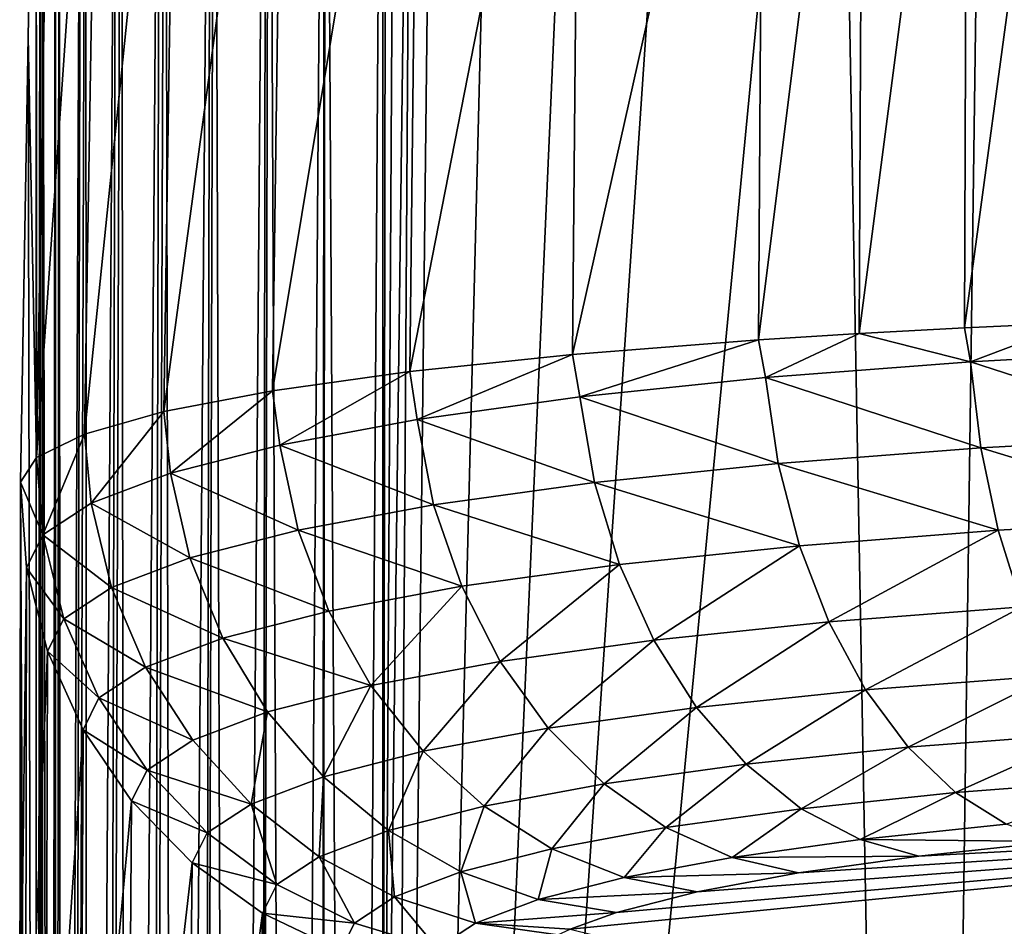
# Model space of a CAD drawing. Header units: millimetres. Extents: x -24 to 24, y 0 to 188.
# Tile 434 of 460: x -11.57 to -8.41, y 182.1 to 185.01. Entities that reach past the tile are written whole.
import ezdxf

# ---------------------------------------------------------------- set-up
doc = ezdxf.new("R2010")
doc.units = ezdxf.units.MM
doc.header["$LTSCALE"] = 58.620611
for name, color, linetype in [('100', 7, 'CONTINUOUS'), ('117', 7, 'CONTINUOUS'), ('118', 7, 'CONTINUOUS'), ('78', 7, 'CONTINUOUS'), ('81', 7, 'CONTINUOUS'), ('89', 7, 'CONTINUOUS'), ('90', 7, 'CONTINUOUS')]:
    doc.layers.add(name, color=color, linetype=linetype)

msp = doc.modelspace()

# ---------------------------------------------------------------- linework, layer by layer
at = {"layer": '100', "color": 7, "linetype": 'CONTINUOUS'}
for points in [[(-10.9459, 187.2575, 111.748), (-10.7804, 187.3165, 111.7403), (-10.8977, 172.437, -0.9867), (-10.9459, 187.2575, 111.748)], [(-10.8977, 172.437, -0.9867), (-10.7804, 187.3165, 111.7403), (-10.8028, 172.4692, -0.991), (-10.8977, 172.437, -0.9867)], [(-10.7804, 187.3165, 111.7403), (-10.7721, 187.3186, 111.74), (-10.8028, 172.4692, -0.991), (-10.7804, 187.3165, 111.7403)], [(-10.8028, 172.4692, -0.991), (-10.7721, 187.3186, 111.74), (-10.7052, 172.4917, -0.9939), (-10.8028, 172.4692, -0.991)], [(-10.7721, 187.3186, 111.74), (-10.5934, 187.3465, 111.7363), (-10.7052, 172.4917, -0.9939), (-10.7721, 187.3186, 111.74)], [(-10.7052, 172.4917, -0.9939), (-10.5934, 187.3465, 111.7363), (-10.6058, 172.5044, -0.9956), (-10.7052, 172.4917, -0.9939)], [(-10.5934, 187.3465, 111.7363), (-10.5899, 187.3467, 111.7363), (-10.6058, 172.5044, -0.9956), (-10.5934, 187.3465, 111.7363)], [(-10.6058, 172.5044, -0.9956), (-10.5899, 187.3467, 111.7363), (-10.5056, 172.507, -0.9959), (-10.6058, 172.5044, -0.9956)], [(-10.5899, 187.3467, 111.7363), (-10.4056, 187.3407, 111.7371), (-10.5056, 172.507, -0.9959), (-10.5899, 187.3467, 111.7363)], [(-10.4056, 187.3407, 111.7371), (-10.4056, 179.9201, 55.3714), (-10.5056, 172.507, -0.9959), (-10.4056, 187.3407, 111.7371)], [(-10.9583, 187.2518, 111.7488), (-10.9459, 187.2575, 111.748), (-10.9887, 172.3954, -0.9812), (-10.9583, 187.2518, 111.7488)], [(-10.9887, 172.3954, -0.9812), (-10.9459, 187.2575, 111.748), (-10.8977, 172.437, -0.9867), (-10.9887, 172.3954, -0.9812)], [(-11.1053, 187.1655, 111.7601), (-10.9583, 187.2518, 111.7488), (-11.0751, 172.3449, -0.9745), (-11.1053, 187.1655, 111.7601)], [(-11.0751, 172.3449, -0.9745), (-10.9583, 187.2518, 111.7488), (-10.9887, 172.3954, -0.9812), (-11.0751, 172.3449, -0.9745)], [(-11.1204, 187.1546, 111.7616), (-11.1053, 187.1655, 111.7601), (-11.1558, 172.2861, -0.9667), (-11.1204, 187.1546, 111.7616)], [(-11.1558, 172.2861, -0.9667), (-11.1053, 187.1655, 111.7601), (-11.0751, 172.3449, -0.9745), (-11.1558, 172.2861, -0.9667)], [(-11.2447, 187.0458, 111.7759), (-11.1204, 187.1546, 111.7616), (-11.2302, 172.2194, -0.9579), (-11.2447, 187.0458, 111.7759)], [(-11.2302, 172.2194, -0.9579), (-11.1204, 187.1546, 111.7616), (-11.1558, 172.2861, -0.9667), (-11.2302, 172.2194, -0.9579)], [(-11.2609, 187.0287, 111.7781), (-11.2447, 187.0458, 111.7759), (-11.2974, 172.1456, -0.9481), (-11.2609, 187.0287, 111.7781)], [(-11.2974, 172.1456, -0.9481), (-11.2447, 187.0458, 111.7759), (-11.2302, 172.2194, -0.9579), (-11.2974, 172.1456, -0.9481)], [(-11.3593, 186.9026, 111.7947), (-11.2609, 187.0287, 111.7781), (-11.3566, 172.0655, -0.9375), (-11.3593, 186.9026, 111.7947)], [(-11.3566, 172.0655, -0.9375), (-11.2609, 187.0287, 111.7781), (-11.2974, 172.1456, -0.9481), (-11.3566, 172.0655, -0.9375)], [(-11.4451, 186.7407, 111.8161), (-11.3746, 186.8785, 111.7979), (-11.4378, 172.1262, 0.6761), (-11.4451, 186.7407, 111.8161)], [(-11.4378, 172.1262, 0.6761), (-11.3746, 186.8785, 111.7979), (-11.4073, 171.9797, -0.9262), (-11.4378, 172.1262, 0.6761)], [(-11.3746, 186.8785, 111.7979), (-11.3593, 186.9026, 111.7947), (-11.4073, 171.9797, -0.9262), (-11.3746, 186.8785, 111.7979)], [(-11.4073, 171.9797, -0.9262), (-11.3593, 186.9026, 111.7947), (-11.3566, 172.0655, -0.9375), (-11.4073, 171.9797, -0.9262)], [(-11.4574, 186.7096, 111.8202), (-11.4451, 186.7407, 111.8161), (-11.4569, 172.205, 1.636), (-11.4574, 186.7096, 111.8202)], [(-11.4569, 172.205, 1.636), (-11.4451, 186.7407, 111.8161), (-11.4378, 172.1262, 0.6761), (-11.4569, 172.205, 1.636)], [(-11.4991, 186.5659, 111.8391), (-11.4574, 186.7096, 111.8202), (-11.4731, 172.2707, 2.4938), (-11.4991, 186.5659, 111.8391)], [(-11.4731, 172.2707, 2.4938), (-11.4574, 186.7096, 111.8202), (-11.4569, 172.205, 1.636), (-11.4731, 172.2707, 2.4938)], [(-11.5063, 186.5281, 111.844), (-11.4991, 186.5659, 111.8391), (-11.5041, 172.4134, 4.5348), (-11.5063, 186.5281, 111.844)], [(-11.5041, 172.4134, 4.5348), (-11.4991, 186.5659, 111.8391), (-11.5004, 172.3936, 4.2363), (-11.5041, 172.4134, 4.5348)], [(-11.5004, 172.3936, 4.2363), (-11.4991, 186.5659, 111.8391), (-11.4731, 172.2707, 2.4938), (-11.5004, 172.3936, 4.2363)], [(-11.5195, 172.556, 6.8274), (-11.5195, 186.3842, 111.863), (-11.5063, 186.5281, 111.844), (-11.5195, 172.556, 6.8274)], [(-11.5195, 172.556, 6.8274), (-11.5063, 186.5281, 111.844), (-11.5146, 172.4846, 5.6496), (-11.5195, 172.556, 6.8274)], [(-11.5146, 172.4846, 5.6496), (-11.5063, 186.5281, 111.844), (-11.5041, 172.4134, 4.5348), (-11.5146, 172.4846, 5.6496)]]:
    msp.add_3dface(points, dxfattribs=at)
at = {"layer": '117', "color": 7, "linetype": 'CONTINUOUS'}
for points in [[(-11.5695, 183.525, 111.8629), (-11.5718, 181.6462, 98.6106), (-11.5721, 181.4853, 97.5086), (-11.5695, 183.525, 111.8629)], [(-11.5695, 183.525, 111.8629), (-11.5721, 181.4853, 97.5086), (-11.55, 183.2497, 111.9007), (-11.5695, 183.525, 111.8629)], [(-11.5695, 183.525, 111.8629), (-11.5704, 182.5846, 105.1421), (-11.5718, 181.6462, 98.6106), (-11.5695, 183.525, 111.8629)], [(-11.5721, 181.4853, 97.5086), (-11.5533, 181.2198, 97.5738), (-11.55, 183.2497, 111.9007), (-11.5721, 181.4853, 97.5086)], [(-11.55, 183.2497, 111.9007), (-11.5533, 181.2198, 97.5738), (-11.4824, 182.9817, 111.9374), (-11.55, 183.2497, 111.9007)], [(-11.5533, 181.2198, 97.5738), (-11.488, 180.9579, 97.6119), (-11.4824, 182.9817, 111.9374), (-11.5533, 181.2198, 97.5738)], [(-11.4824, 182.9817, 111.9374), (-11.488, 180.9579, 97.6119), (-11.3687, 182.7294, 111.972), (-11.4824, 182.9817, 111.9374)], [(-11.488, 180.9579, 97.6119), (-11.3783, 180.7111, 97.6478), (-11.3687, 182.7294, 111.972), (-11.488, 180.9579, 97.6119)], [(-11.3687, 182.7294, 111.972), (-11.3783, 180.7111, 97.6478), (-11.2125, 182.5006, 112.0033), (-11.3687, 182.7294, 111.972)], [(-11.3783, 180.7111, 97.6478), (-11.2273, 180.4866, 97.6804), (-11.2125, 182.5006, 112.0033), (-11.3783, 180.7111, 97.6478)], [(-11.2125, 182.5006, 112.0033), (-11.2273, 180.4866, 97.6804), (-11.0183, 182.3023, 112.0303), (-11.2125, 182.5006, 112.0033)], [(-11.2273, 180.4866, 97.6804), (-11.0396, 180.2911, 97.7087), (-11.0183, 182.3023, 112.0303), (-11.2273, 180.4866, 97.6804)], [(-11.0183, 182.3023, 112.0303), (-11.0396, 180.2911, 97.7087), (-10.7923, 182.1404, 112.0523), (-11.0183, 182.3023, 112.0303)], [(-11.0396, 180.2911, 97.7087), (-10.8207, 180.1304, 97.7318), (-10.7923, 182.1404, 112.0523), (-11.0396, 180.2911, 97.7087)], [(-10.7923, 182.1404, 112.0523), (-10.8207, 180.1304, 97.7318), (-10.5413, 182.0201, 112.0686), (-10.7923, 182.1404, 112.0523)]]:
    msp.add_3dface(points, dxfattribs=at)
at = {"layer": '118', "color": 7, "linetype": 'CONTINUOUS'}
for points in [[(-8.1864, 184.0361, 117.2632), (-8.5375, 184.02, 117.0769), (-8.5181, 183.9116, 117.0859), (-8.1864, 184.0361, 117.2632)], [(-7.8079, 183.9508, 117.4314), (-8.1864, 184.0361, 117.2632), (-8.5181, 183.9116, 117.0859), (-7.8079, 183.9508, 117.4314)], [(-8.8756, 184.0017, 116.8681), (-9.1992, 183.9813, 116.6377), (-9.1767, 183.8606, 116.6516), (-8.8756, 184.0017, 116.8681)], [(-8.5181, 183.9116, 117.0859), (-8.8756, 184.0017, 116.8681), (-9.1767, 183.8606, 116.6516), (-8.5181, 183.9116, 117.0859)], [(-8.5375, 184.02, 117.0769), (-8.8756, 184.0017, 116.8681), (-8.5181, 183.9116, 117.0859), (-8.5375, 184.02, 117.0769)], [(-9.1992, 183.9813, 116.6377), (-9.796, 183.9343, 116.1178), (-9.7729, 183.7983, 116.1357), (-9.1992, 183.9813, 116.6377)], [(-9.1767, 183.8606, 116.6516), (-9.1992, 183.9813, 116.6377), (-9.7729, 183.7983, 116.1357), (-9.1767, 183.8606, 116.6516)], [(-9.796, 183.9343, 116.1178), (-10.3188, 183.8797, 115.5254), (-10.2959, 183.7257, 115.5469), (-9.796, 183.9343, 116.1178)], [(-9.7729, 183.7983, 116.1357), (-9.796, 183.9343, 116.1178), (-10.2959, 183.7257, 115.5469), (-9.7729, 183.7983, 116.1357)], [(-7.8079, 183.9508, 117.4314), (-8.5181, 183.9116, 117.0859), (-7.7834, 183.6739, 117.4015), (-7.8079, 183.9508, 117.4314)], [(-8.5181, 183.9116, 117.0859), (-9.1767, 183.8606, 116.6516), (-8.4853, 183.6353, 117.0601), (-8.5181, 183.9116, 117.0859)], [(-7.7834, 183.6739, 117.4015), (-8.5181, 183.9116, 117.0859), (-8.4853, 183.6353, 117.0601), (-7.7834, 183.6739, 117.4015)], [(-10.3188, 183.8797, 115.5254), (-10.7596, 183.8183, 114.8697), (-10.7366, 183.6438, 114.8957), (-10.3188, 183.8797, 115.5254)], [(-10.2959, 183.7257, 115.5469), (-10.3188, 183.8797, 115.5254), (-10.7366, 183.6438, 114.8957), (-10.2959, 183.7257, 115.5469)], [(-9.1767, 183.8606, 116.6516), (-9.7729, 183.7983, 116.1357), (-9.1363, 183.5849, 116.6311), (-9.1767, 183.8606, 116.6516)], [(-8.4853, 183.6353, 117.0601), (-9.1767, 183.8606, 116.6516), (-9.1363, 183.5849, 116.6311), (-8.4853, 183.6353, 117.0601)], [(-10.7596, 183.8183, 114.8697), (-11.1096, 183.7511, 114.1641), (-11.0878, 183.5538, 114.1929), (-10.7596, 183.8183, 114.8697)], [(-10.7366, 183.6438, 114.8957), (-10.7596, 183.8183, 114.8697), (-11.0878, 183.5538, 114.1929), (-10.7366, 183.6438, 114.8957)], [(-9.7729, 183.7983, 116.1357), (-10.2959, 183.7257, 115.5469), (-9.7255, 183.5234, 116.1214), (-9.7729, 183.7983, 116.1357)], [(-9.1363, 183.5849, 116.6311), (-9.7729, 183.7983, 116.1357), (-9.7255, 183.5234, 116.1214), (-9.1363, 183.5849, 116.6311)], [(-11.1096, 183.7511, 114.1641), (-11.3638, 183.6791, 113.4195), (-11.343, 183.4571, 113.4507), (-11.1096, 183.7511, 114.1641)], [(-11.0878, 183.5538, 114.1929), (-11.1096, 183.7511, 114.1641), (-11.343, 183.4571, 113.4507), (-11.0878, 183.5538, 114.1929)], [(-10.2959, 183.7257, 115.5469), (-10.7366, 183.6438, 114.8957), (-10.2425, 183.4517, 115.5397), (-10.2959, 183.7257, 115.5469)], [(-9.7255, 183.5234, 116.1214), (-10.2959, 183.7257, 115.5469), (-10.2425, 183.4517, 115.5397), (-9.7255, 183.5234, 116.1214)], [(-11.3638, 183.6791, 113.4195), (-11.518, 183.6033, 112.6473), (-11.4979, 183.3553, 112.6824), (-11.3638, 183.6791, 113.4195)], [(-11.343, 183.4571, 113.4507), (-11.3638, 183.6791, 113.4195), (-11.4979, 183.3553, 112.6824), (-11.343, 183.4571, 113.4507)], [(-7.7834, 183.6739, 117.4015), (-8.4853, 183.6353, 117.0601), (-7.7409, 183.4078, 117.3275), (-7.7834, 183.6739, 117.4015)], [(-10.7366, 183.6438, 114.8957), (-11.0878, 183.5538, 114.1929), (-10.6781, 183.3708, 114.8964), (-10.7366, 183.6438, 114.8957)], [(-10.2425, 183.4517, 115.5397), (-10.7366, 183.6438, 114.8957), (-10.6781, 183.3708, 114.8964), (-10.2425, 183.4517, 115.5397)], [(-8.4853, 183.6353, 117.0601), (-9.1363, 183.5849, 116.6311), (-8.4293, 183.3699, 116.9929), (-8.4853, 183.6353, 117.0601)], [(-7.7409, 183.4078, 117.3275), (-8.4853, 183.6353, 117.0601), (-8.4293, 183.3699, 116.9929), (-7.7409, 183.4078, 117.3275)], [(-11.518, 183.6033, 112.6473), (-11.5695, 183.525, 111.8629), (-11.4979, 183.3553, 112.6824), (-11.518, 183.6033, 112.6473)], [(-9.1363, 183.5849, 116.6311), (-9.7255, 183.5234, 116.1214), (-9.0676, 183.3205, 116.5724), (-9.1363, 183.5849, 116.6311)], [(-8.4293, 183.3699, 116.9929), (-9.1363, 183.5849, 116.6311), (-9.0676, 183.3205, 116.5724), (-8.4293, 183.3699, 116.9929)], [(-11.0878, 183.5538, 114.1929), (-11.343, 183.4571, 113.4507), (-11.0253, 183.282, 114.202), (-11.0878, 183.5538, 114.1929)], [(-10.6781, 183.3708, 114.8964), (-11.0878, 183.5538, 114.1929), (-11.0253, 183.282, 114.202), (-10.6781, 183.3708, 114.8964)], [(-11.5695, 183.525, 111.8629), (-11.55, 183.2497, 111.9007), (-11.4979, 183.3553, 112.6824), (-11.5695, 183.525, 111.8629)], [(-9.7255, 183.5234, 116.1214), (-10.2425, 183.4517, 115.5397), (-9.6454, 183.2603, 116.0728), (-9.7255, 183.5234, 116.1214)], [(-9.0676, 183.3205, 116.5724), (-9.7255, 183.5234, 116.1214), (-9.6454, 183.2603, 116.0728), (-9.0676, 183.3205, 116.5724)], [(-11.343, 183.4571, 113.4507), (-11.4979, 183.3553, 112.6824), (-11.2775, 183.1865, 113.4688), (-11.343, 183.4571, 113.4507)], [(-11.0253, 183.282, 114.202), (-11.343, 183.4571, 113.4507), (-11.2775, 183.1865, 113.4688), (-11.0253, 183.282, 114.202)], [(-10.2425, 183.4517, 115.5397), (-10.6781, 183.3708, 114.8964), (-10.1523, 183.19, 115.5027), (-10.2425, 183.4517, 115.5397)], [(-9.6454, 183.2603, 116.0728), (-10.2425, 183.4517, 115.5397), (-10.1523, 183.19, 115.5027), (-9.6454, 183.2603, 116.0728)], [(-7.7409, 183.4078, 117.3275), (-8.4293, 183.3699, 116.9929), (-8.3519, 183.1236, 116.886), (-7.7409, 183.4078, 117.3275)], [(-10.6781, 183.3708, 114.8964), (-11.0253, 183.282, 114.202), (-10.5796, 183.1107, 114.8721), (-10.6781, 183.3708, 114.8964)], [(-10.1523, 183.19, 115.5027), (-10.6781, 183.3708, 114.8964), (-10.5796, 183.1107, 114.8721), (-10.1523, 183.19, 115.5027)], [(-8.4293, 183.3699, 116.9929), (-9.0676, 183.3205, 116.5724), (-8.973, 183.0755, 116.4771), (-8.4293, 183.3699, 116.9929)], [(-8.3519, 183.1236, 116.886), (-8.4293, 183.3699, 116.9929), (-8.973, 183.0755, 116.4771), (-8.3519, 183.1236, 116.886)], [(-11.4979, 183.3553, 112.6824), (-11.55, 183.2497, 111.9007), (-11.4308, 183.0859, 112.7097), (-11.4979, 183.3553, 112.6824)], [(-11.2775, 183.1865, 113.4688), (-11.4979, 183.3553, 112.6824), (-11.4308, 183.0859, 112.7097), (-11.2775, 183.1865, 113.4688)], [(-9.0676, 183.3205, 116.5724), (-9.6454, 183.2603, 116.0728), (-9.5352, 183.0169, 115.9913), (-9.0676, 183.3205, 116.5724)], [(-8.973, 183.0755, 116.4771), (-9.0676, 183.3205, 116.5724), (-9.5352, 183.0169, 115.9913), (-8.973, 183.0755, 116.4771)], [(-11.0253, 183.282, 114.202), (-11.2775, 183.1865, 113.4688), (-10.9201, 183.0237, 114.1916), (-11.0253, 183.282, 114.202)], [(-10.5796, 183.1107, 114.8721), (-11.0253, 183.282, 114.202), (-10.9201, 183.0237, 114.1916), (-10.5796, 183.1107, 114.8721)], [(-11.55, 183.2497, 111.9007), (-11.4824, 182.9817, 111.9374), (-11.4308, 183.0859, 112.7097), (-11.55, 183.2497, 111.9007)], [(-9.6454, 183.2603, 116.0728), (-10.1523, 183.19, 115.5027), (-10.0284, 182.9486, 115.4369), (-9.6454, 183.2603, 116.0728)], [(-9.5352, 183.0169, 115.9913), (-9.6454, 183.2603, 116.0728), (-10.0284, 182.9486, 115.4369), (-9.5352, 183.0169, 115.9913)], [(-11.2775, 183.1865, 113.4688), (-11.4308, 183.0859, 112.7097), (-11.1676, 182.9301, 113.473), (-11.2775, 183.1865, 113.4688)], [(-10.9201, 183.0237, 114.1916), (-11.2775, 183.1865, 113.4688), (-11.1676, 182.9301, 113.473), (-10.9201, 183.0237, 114.1916)], [(-10.1523, 183.19, 115.5027), (-10.5796, 183.1107, 114.8721), (-10.4442, 182.8715, 114.8236), (-10.1523, 183.19, 115.5027)], [(-10.0284, 182.9486, 115.4369), (-10.1523, 183.19, 115.5027), (-10.4442, 182.8715, 114.8236), (-10.0284, 182.9486, 115.4369)], [(-10.5796, 183.1107, 114.8721), (-10.9201, 183.0237, 114.1916), (-10.4442, 182.8715, 114.8236), (-10.5796, 183.1107, 114.8721)], [(-8.3519, 183.1236, 116.886), (-8.973, 183.0755, 116.4771), (-8.8554, 182.8574, 116.3481), (-8.3519, 183.1236, 116.886)], [(-8.2555, 182.9038, 116.7428), (-8.3519, 183.1236, 116.886), (-8.8554, 182.8574, 116.3481), (-8.2555, 182.9038, 116.7428)], [(-11.4308, 183.0859, 112.7097), (-11.4824, 182.9817, 111.9374), (-11.3179, 182.8315, 112.7289), (-11.4308, 183.0859, 112.7097)], [(-11.1676, 182.9301, 113.473), (-11.4308, 183.0859, 112.7097), (-11.3179, 182.8315, 112.7289), (-11.1676, 182.9301, 113.473)], [(-8.973, 183.0755, 116.4771), (-9.5352, 183.0169, 115.9913), (-9.3982, 182.8008, 115.8793), (-8.973, 183.0755, 116.4771)], [(-8.8554, 182.8574, 116.3481), (-8.973, 183.0755, 116.4771), (-9.3982, 182.8008, 115.8793), (-8.8554, 182.8574, 116.3481)], [(-10.9201, 183.0237, 114.1916), (-11.1676, 182.9301, 113.473), (-10.7756, 182.7868, 114.1619), (-10.9201, 183.0237, 114.1916)], [(-10.4442, 182.8715, 114.8236), (-10.9201, 183.0237, 114.1916), (-10.7756, 182.7868, 114.1619), (-10.4442, 182.8715, 114.8236)], [(-9.5352, 183.0169, 115.9913), (-10.0284, 182.9486, 115.4369), (-9.8745, 182.7348, 115.3442), (-9.5352, 183.0169, 115.9913)], [(-9.3982, 182.8008, 115.8793), (-9.5352, 183.0169, 115.9913), (-9.8745, 182.7348, 115.3442), (-9.3982, 182.8008, 115.8793)], [(-11.4824, 182.9817, 111.9374), (-11.3687, 182.7294, 111.972), (-11.3179, 182.8315, 112.7289), (-11.4824, 182.9817, 111.9374)], [(-11.1676, 182.9301, 113.473), (-11.3179, 182.8315, 112.7289), (-11.0164, 182.6958, 113.463), (-11.1676, 182.9301, 113.473)], [(-10.7756, 182.7868, 114.1619), (-11.1676, 182.9301, 113.473), (-11.0164, 182.6958, 113.463), (-10.7756, 182.7868, 114.1619)], [(-10.0284, 182.9486, 115.4369), (-10.4442, 182.8715, 114.8236), (-10.2761, 182.6603, 114.7524), (-10.0284, 182.9486, 115.4369)], [(-9.8745, 182.7348, 115.3442), (-10.0284, 182.9486, 115.4369), (-10.2761, 182.6603, 114.7524), (-9.8745, 182.7348, 115.3442)], [(-8.2555, 182.9038, 116.7428), (-8.8554, 182.8574, 116.3481), (-8.7183, 182.6728, 116.1894), (-8.2555, 182.9038, 116.7428)], [(-8.1432, 182.7174, 116.5676), (-8.2555, 182.9038, 116.7428), (-8.7183, 182.6728, 116.1894), (-8.1432, 182.7174, 116.5676)], [(-10.4442, 182.8715, 114.8236), (-10.7756, 182.7868, 114.1619), (-10.5961, 182.5785, 114.1137), (-10.4442, 182.8715, 114.8236)], [(-10.2761, 182.6603, 114.7524), (-10.4442, 182.8715, 114.8236), (-10.5961, 182.5785, 114.1137), (-10.2761, 182.6603, 114.7524)], [(-8.8554, 182.8574, 116.3481), (-9.3982, 182.8008, 115.8793), (-9.2387, 182.6185, 115.7402), (-8.8554, 182.8574, 116.3481)], [(-8.7183, 182.6728, 116.1894), (-8.8554, 182.8574, 116.3481), (-9.2387, 182.6185, 115.7402), (-8.7183, 182.6728, 116.1894)], [(-11.3179, 182.8315, 112.7289), (-11.3687, 182.7294, 111.972), (-11.1629, 182.5999, 112.7394), (-11.3179, 182.8315, 112.7289)], [(-11.0164, 182.6958, 113.463), (-11.3179, 182.8315, 112.7289), (-11.1629, 182.5999, 112.7394), (-11.0164, 182.6958, 113.463)], [(-9.3982, 182.8008, 115.8793), (-9.8745, 182.7348, 115.3442), (-9.6953, 182.5552, 115.2276), (-9.3982, 182.8008, 115.8793)], [(-9.2387, 182.6185, 115.7402), (-9.3982, 182.8008, 115.8793), (-9.6953, 182.5552, 115.2276), (-9.2387, 182.6185, 115.7402)], [(-10.7756, 182.7868, 114.1619), (-11.0164, 182.6958, 113.463), (-10.8288, 182.4907, 113.4392), (-10.7756, 182.7868, 114.1619)], [(-10.5961, 182.5785, 114.1137), (-10.7756, 182.7868, 114.1619), (-10.8288, 182.4907, 113.4392), (-10.5961, 182.5785, 114.1137)], [(-9.8745, 182.7348, 115.3442), (-10.2761, 182.6603, 114.7524), (-10.0803, 182.4837, 114.6605), (-9.8745, 182.7348, 115.3442)], [(-9.6953, 182.5552, 115.2276), (-9.8745, 182.7348, 115.3442), (-10.0803, 182.4837, 114.6605), (-9.6953, 182.5552, 115.2276)], [(-11.3687, 182.7294, 111.972), (-11.2125, 182.5006, 112.0033), (-11.1629, 182.5999, 112.7394), (-11.3687, 182.7294, 111.972)], [(-8.1432, 182.7174, 116.5676), (-8.7183, 182.6728, 116.1894), (-8.566, 182.5274, 116.0058), (-8.1432, 182.7174, 116.5676)], [(-8.0183, 182.5699, 116.3657), (-8.1432, 182.7174, 116.5676), (-8.566, 182.5274, 116.0058), (-8.0183, 182.5699, 116.3657)], [(-11.0164, 182.6958, 113.463), (-11.1629, 182.5999, 112.7394), (-10.8288, 182.4907, 113.4392), (-11.0164, 182.6958, 113.463)], [(-8.7183, 182.6728, 116.1894), (-9.2387, 182.6185, 115.7402), (-9.0615, 182.4756, 115.5783), (-8.7183, 182.6728, 116.1894)], [(-8.566, 182.5274, 116.0058), (-8.7183, 182.6728, 116.1894), (-9.0615, 182.4756, 115.5783), (-8.566, 182.5274, 116.0058)], [(-10.2761, 182.6603, 114.7524), (-10.5961, 182.5785, 114.1137), (-10.3872, 182.4053, 114.0485), (-10.2761, 182.6603, 114.7524)], [(-10.0803, 182.4837, 114.6605), (-10.2761, 182.6603, 114.7524), (-10.3872, 182.4053, 114.0485), (-10.0803, 182.4837, 114.6605)], [(-9.2387, 182.6185, 115.7402), (-9.6953, 182.5552, 115.2276), (-9.4963, 182.4152, 115.0905), (-9.2387, 182.6185, 115.7402)], [(-9.0615, 182.4756, 115.5783), (-9.2387, 182.6185, 115.7402), (-9.4963, 182.4152, 115.0905), (-9.0615, 182.4756, 115.5783)], [(-11.1629, 182.5999, 112.7394), (-11.2125, 182.5006, 112.0033), (-10.9703, 182.3981, 112.7408), (-11.1629, 182.5999, 112.7394)], [(-10.8288, 182.4907, 113.4392), (-11.1629, 182.5999, 112.7394), (-10.9703, 182.3981, 112.7408), (-10.8288, 182.4907, 113.4392)], [(-10.5961, 182.5785, 114.1137), (-10.8288, 182.4907, 113.4392), (-10.6103, 182.3211, 113.4023), (-10.5961, 182.5785, 114.1137)], [(-10.3872, 182.4053, 114.0485), (-10.5961, 182.5785, 114.1137), (-10.6103, 182.3211, 113.4023), (-10.3872, 182.4053, 114.0485)], [(-9.6953, 182.5552, 115.2276), (-10.0803, 182.4837, 114.6605), (-9.863, 182.3471, 114.5508), (-9.6953, 182.5552, 115.2276)], [(-9.4963, 182.4152, 115.0905), (-9.6953, 182.5552, 115.2276), (-9.863, 182.3471, 114.5508), (-9.4963, 182.4152, 115.0905)], [(-8.0183, 182.5699, 116.3657), (-8.566, 182.5274, 116.0058), (-8.4031, 182.4256, 115.8029), (-8.0183, 182.5699, 116.3657)], [(-8.566, 182.5274, 116.0058), (-9.0615, 182.4756, 115.5783), (-8.8721, 182.3765, 115.3986), (-8.566, 182.5274, 116.0058)], [(-8.4031, 182.4256, 115.8029), (-8.566, 182.5274, 116.0058), (-8.8721, 182.3765, 115.3986), (-8.4031, 182.4256, 115.8029)], [(-11.2125, 182.5006, 112.0033), (-11.0183, 182.3023, 112.0303), (-10.9703, 182.3981, 112.7408), (-11.2125, 182.5006, 112.0033)], [(-10.8288, 182.4907, 113.4392), (-10.9703, 182.3981, 112.7408), (-10.7461, 182.2323, 112.7331), (-10.8288, 182.4907, 113.4392)], [(-10.6103, 182.3211, 113.4023), (-10.8288, 182.4907, 113.4392), (-10.7461, 182.2323, 112.7331), (-10.6103, 182.3211, 113.4023)], [(-10.0803, 182.4837, 114.6605), (-10.3872, 182.4053, 114.0485), (-10.1552, 182.2724, 113.9685), (-10.0803, 182.4837, 114.6605)], [(-9.863, 182.3471, 114.5508), (-10.0803, 182.4837, 114.6605), (-10.1552, 182.2724, 113.9685), (-9.863, 182.3471, 114.5508)], [(-9.0615, 182.4756, 115.5783), (-9.4963, 182.4152, 115.0905), (-9.2835, 182.3192, 114.9372), (-9.0615, 182.4756, 115.5783)], [(-8.8721, 182.3765, 115.3986), (-9.0615, 182.4756, 115.5783), (-9.2835, 182.3192, 114.9372), (-8.8721, 182.3765, 115.3986)], [(-9.4963, 182.4152, 115.0905), (-9.863, 182.3471, 114.5508), (-9.6306, 182.2547, 114.4266), (-9.4963, 182.4152, 115.0905)], [(-9.2835, 182.3192, 114.9372), (-9.4963, 182.4152, 115.0905), (-9.6306, 182.2547, 114.4266), (-9.2835, 182.3192, 114.9372)], [(-8.2435, 182.3701, 115.583), (-8.4031, 182.4256, 115.8029), (-8.8721, 182.3765, 115.3986), (-8.2435, 182.3701, 115.583)], [(-10.9703, 182.3981, 112.7408), (-11.0183, 182.3023, 112.0303), (-10.7461, 182.2323, 112.7331), (-10.9703, 182.3981, 112.7408)], [(-10.3872, 182.4053, 114.0485), (-10.6103, 182.3211, 113.4023), (-10.3677, 182.1921, 113.3535), (-10.3872, 182.4053, 114.0485)], [(-10.1552, 182.2724, 113.9685), (-10.3872, 182.4053, 114.0485), (-10.3677, 182.1921, 113.3535), (-10.1552, 182.2724, 113.9685)], [(-8.6843, 182.3236, 115.2016), (-8.8721, 182.3765, 115.3986), (-9.2835, 182.3192, 114.9372), (-8.6843, 182.3236, 115.2016)], [(-8.6843, 182.3236, 115.2016), (-8.2435, 182.3701, 115.583), (-8.8721, 182.3765, 115.3986), (-8.6843, 182.3236, 115.2016)], [(-10.6103, 182.3211, 113.4023), (-10.7461, 182.2323, 112.7331), (-10.4972, 182.1076, 112.7165), (-10.6103, 182.3211, 113.4023)], [(-10.3677, 182.1921, 113.3535), (-10.6103, 182.3211, 113.4023), (-10.4972, 182.1076, 112.7165), (-10.3677, 182.1921, 113.3535)], [(-9.863, 182.3471, 114.5508), (-10.1552, 182.2724, 113.9685), (-9.9072, 182.1839, 113.8759), (-9.863, 182.3471, 114.5508)], [(-9.6306, 182.2547, 114.4266), (-9.863, 182.3471, 114.5508), (-9.9072, 182.1839, 113.8759), (-9.6306, 182.2547, 114.4266)], [(-9.0705, 182.2695, 114.767), (-9.2835, 182.3192, 114.9372), (-9.6306, 182.2547, 114.4266), (-9.0705, 182.2695, 114.767)], [(-9.0705, 182.2695, 114.767), (-8.6843, 182.3236, 115.2016), (-9.2835, 182.3192, 114.9372), (-9.0705, 182.2695, 114.767)], [(-11.0183, 182.3023, 112.0303), (-10.7923, 182.1404, 112.0523), (-10.7461, 182.2323, 112.7331), (-11.0183, 182.3023, 112.0303)], [(-10.1552, 182.2724, 113.9685), (-10.3677, 182.1921, 113.3535), (-10.1084, 182.1078, 113.2942), (-10.1552, 182.2724, 113.9685)], [(-9.9072, 182.1839, 113.8759), (-10.1552, 182.2724, 113.9685), (-10.1084, 182.1078, 113.2942), (-9.9072, 182.1839, 113.8759)], [(-9.3964, 182.2085, 114.2859), (-9.0705, 182.2695, 114.767), (-9.6306, 182.2547, 114.4266), (-9.3964, 182.2085, 114.2859)], [(-10.7461, 182.2323, 112.7331), (-10.7923, 182.1404, 112.0523), (-10.4972, 182.1076, 112.7165), (-10.7461, 182.2323, 112.7331)], [(-9.3964, 182.2085, 114.2859), (-9.6306, 182.2547, 114.4266), (-9.9072, 182.1839, 113.8759), (-9.3964, 182.2085, 114.2859)], [(-9.6554, 182.1418, 113.7684), (-9.3964, 182.2085, 114.2859), (-9.9072, 182.1839, 113.8759), (-9.6554, 182.1418, 113.7684)], [(-10.3677, 182.1921, 113.3535), (-10.4972, 182.1076, 112.7165), (-10.2311, 182.0277, 112.6916), (-10.3677, 182.1921, 113.3535)], [(-10.1084, 182.1078, 113.2942), (-10.3677, 182.1921, 113.3535), (-10.2311, 182.0277, 112.6916), (-10.1084, 182.1078, 113.2942)], [(-9.6554, 182.1418, 113.7684), (-9.9072, 182.1839, 113.8759), (-10.1084, 182.1078, 113.2942), (-9.6554, 182.1418, 113.7684)], [(-10.7923, 182.1404, 112.0523), (-10.5413, 182.0201, 112.0686), (-10.4972, 182.1076, 112.7165), (-10.7923, 182.1404, 112.0523)], [(-9.8043, 182.0882, 113.3583), (-9.6554, 182.1418, 113.7684), (-10.1084, 182.1078, 113.2942), (-9.8043, 182.0882, 113.3583)], [(-10.4972, 182.1076, 112.7165), (-10.5413, 182.0201, 112.0686), (-10.2311, 182.0277, 112.6916), (-10.4972, 182.1076, 112.7165)], [(-9.8438, 182.0703, 113.2223), (-10.1084, 182.1078, 113.2942), (-10.2311, 182.0277, 112.6916), (-9.8438, 182.0703, 113.2223)], [(-9.8438, 182.0703, 113.2223), (-9.8043, 182.0882, 113.3583), (-10.1084, 182.1078, 113.2942), (-9.8438, 182.0703, 113.2223)]]:
    msp.add_3dface(points, dxfattribs=at)
at = {"layer": '78', "color": 7, "linetype": 'CONTINUOUS'}
for points in [[(-9.6554, 182.1418, 113.7684), (-9.8043, 182.0882, 113.3583), (-5.9244, 182.4696, 116.4796), (-9.6554, 182.1418, 113.7684)], [(-5.9244, 182.4696, 116.4796), (-9.8043, 182.0882, 113.3583), (-5.7717, 181.095, 106.6121), (-5.9244, 182.4696, 116.4796)], [(-9.3964, 182.2085, 114.2859), (-9.6554, 182.1418, 113.7684), (-5.9244, 182.4696, 116.4796), (-9.3964, 182.2085, 114.2859)], [(-9.0705, 182.2695, 114.767), (-9.3964, 182.2085, 114.2859), (-5.9244, 182.4696, 116.4796), (-9.0705, 182.2695, 114.767)], [(-8.6843, 182.3236, 115.2016), (-9.0705, 182.2695, 114.767), (-5.9244, 182.4696, 116.4796), (-8.6843, 182.3236, 115.2016)], [(-8.2435, 182.3701, 115.583), (-8.6843, 182.3236, 115.2016), (-5.9244, 182.4696, 116.4796), (-8.2435, 182.3701, 115.583)]]:
    msp.add_3dface(points, dxfattribs=at)
at = {"layer": '81', "color": 7, "linetype": 'CONTINUOUS'}
for points in [[(-9.3812, 187.6157, 114.7675), (-8.9538, 187.6322, 115.2572), (-10.4056, 172.4993, -0.9947), (-9.3812, 187.6157, 114.7675)], [(-10.4056, 172.4993, -0.9947), (-8.9538, 187.6322, 115.2572), (-8.6759, 172.3009, -0.9686), (-10.4056, 172.4993, -0.9947)], [(-8.9538, 187.6322, 115.2572), (-8.4661, 187.6369, 115.6872), (-8.6759, 172.3009, -0.9686), (-8.9538, 187.6322, 115.2572)], [(-8.4661, 187.6369, 115.6872), (-7.9261, 187.6307, 116.0503), (-8.6759, 172.3009, -0.9686), (-8.4661, 187.6369, 115.6872)], [(-9.7407, 187.5866, 114.2271), (-9.3812, 187.6157, 114.7675), (-10.4056, 172.4993, -0.9947), (-9.7407, 187.5866, 114.2271)], [(-8.6759, 172.3009, -0.9686), (-7.9261, 187.6307, 116.0503), (-7.5617, 172.1923, -0.9543), (-8.6759, 172.3009, -0.9686)], [(-10.0269, 187.5446, 113.6451), (-9.7407, 187.5866, 114.2271), (-10.4056, 172.4993, -0.9947), (-10.0269, 187.5446, 113.6451)], [(-10.2355, 187.4894, 113.0297), (-10.0269, 187.5446, 113.6451), (-10.4056, 172.4993, -0.9947), (-10.2355, 187.4894, 113.0297)], [(-10.3095, 187.4569, 112.712), (-10.2355, 187.4894, 113.0297), (-10.4056, 172.4993, -0.9947), (-10.3095, 187.4569, 112.712)], [(-10.4056, 172.4993, -0.9947), (-10.4056, 179.9201, 55.3714), (-10.3095, 187.4569, 112.712), (-10.4056, 172.4993, -0.9947)], [(-10.3627, 187.4212, 112.3894), (-10.3095, 187.4569, 112.712), (-10.4056, 179.9201, 55.3714), (-10.3627, 187.4212, 112.3894)], [(-10.3948, 187.3824, 112.0638), (-10.3627, 187.4212, 112.3894), (-10.4056, 179.9201, 55.3714), (-10.3948, 187.3824, 112.0638)], [(-10.4056, 187.3407, 111.7371), (-10.3948, 187.3824, 112.0638), (-10.4056, 179.9201, 55.3714), (-10.4056, 187.3407, 111.7371)]]:
    msp.add_3dface(points, dxfattribs=at)
at = {"layer": '89', "color": 7, "linetype": 'CONTINUOUS'}
for points in [[(-11.5195, 186.3842, 111.863), (-11.5195, 172.556, 6.8274), (-11.5445, 184.9546, 111.8629), (-11.5195, 186.3842, 111.863)], [(-11.5195, 172.556, 6.8274), (-11.5695, 183.525, 111.8629), (-11.5445, 184.9546, 111.8629), (-11.5195, 172.556, 6.8274)], [(-11.5704, 182.5846, 105.1421), (-11.5695, 183.525, 111.8629), (-11.5195, 172.556, 6.8274), (-11.5704, 182.5846, 105.1421)], [(-11.5718, 181.6462, 98.6106), (-11.5704, 182.5846, 105.1421), (-11.5195, 172.556, 6.8274), (-11.5718, 181.6462, 98.6106)]]:
    msp.add_3dface(points, dxfattribs=at)
at = {"layer": '90', "color": 7, "linetype": 'CONTINUOUS'}
for points in [[(-10.2879, 186.6572, 115.4861), (-10.7217, 186.6283, 114.8372), (-10.7596, 183.8183, 114.8697), (-10.2879, 186.6572, 115.4861)], [(-10.3188, 183.8797, 115.5254), (-10.2879, 186.6572, 115.4861), (-10.7596, 183.8183, 114.8697), (-10.3188, 183.8797, 115.5254)], [(-9.7721, 186.6735, 116.0741), (-10.2879, 186.6572, 115.4861), (-10.3188, 183.8797, 115.5254), (-9.7721, 186.6735, 116.0741)], [(-9.796, 183.9343, 116.1178), (-9.7721, 186.6735, 116.0741), (-10.3188, 183.8797, 115.5254), (-9.796, 183.9343, 116.1178)], [(-9.1824, 186.6778, 116.5914), (-9.7721, 186.6735, 116.0741), (-9.796, 183.9343, 116.1178), (-9.1824, 186.6778, 116.5914)], [(-9.1992, 183.9813, 116.6377), (-9.1824, 186.6778, 116.5914), (-9.796, 183.9343, 116.1178), (-9.1992, 183.9813, 116.6377)], [(-8.8626, 186.6758, 116.8207), (-9.1824, 186.6778, 116.5914), (-9.1992, 183.9813, 116.6377), (-8.8626, 186.6758, 116.8207)], [(-8.8756, 184.0017, 116.8681), (-8.8626, 186.6758, 116.8207), (-9.1992, 183.9813, 116.6377), (-8.8756, 184.0017, 116.8681)], [(-8.5279, 186.6711, 117.0291), (-8.8626, 186.6758, 116.8207), (-8.8756, 184.0017, 116.8681), (-8.5279, 186.6711, 117.0291)], [(-8.5375, 184.02, 117.0769), (-8.5279, 186.6711, 117.0291), (-8.8756, 184.0017, 116.8681), (-8.5375, 184.02, 117.0769)], [(-8.1798, 186.664, 117.2154), (-8.5279, 186.6711, 117.0291), (-8.5375, 184.02, 117.0769), (-8.1798, 186.664, 117.2154)], [(-8.1864, 184.0361, 117.2632), (-8.1798, 186.664, 117.2154), (-8.5375, 184.02, 117.0769), (-8.1864, 184.0361, 117.2632)], [(-10.7217, 186.6283, 114.8372), (-11.0667, 186.5865, 114.1384), (-11.1096, 183.7511, 114.1641), (-10.7217, 186.6283, 114.8372)], [(-10.7596, 183.8183, 114.8697), (-10.7217, 186.6283, 114.8372), (-11.1096, 183.7511, 114.1641), (-10.7596, 183.8183, 114.8697)], [(-11.0667, 186.5865, 114.1384), (-11.317, 186.5316, 113.4019), (-11.3638, 183.6791, 113.4195), (-11.0667, 186.5865, 114.1384)], [(-11.1096, 183.7511, 114.1641), (-11.0667, 186.5865, 114.1384), (-11.3638, 183.6791, 113.4195), (-11.1096, 183.7511, 114.1641)], [(-11.317, 186.5316, 113.4019), (-11.4688, 186.4639, 112.639), (-11.518, 183.6033, 112.6473), (-11.317, 186.5316, 113.4019)], [(-11.3638, 183.6791, 113.4195), (-11.317, 186.5316, 113.4019), (-11.518, 183.6033, 112.6473), (-11.3638, 183.6791, 113.4195)], [(-11.4688, 186.4639, 112.639), (-11.5195, 186.3842, 111.863), (-11.518, 183.6033, 112.6473), (-11.4688, 186.4639, 112.639)], [(-11.5195, 186.3842, 111.863), (-11.5445, 184.9546, 111.8629), (-11.518, 183.6033, 112.6473), (-11.5195, 186.3842, 111.863)], [(-11.5445, 184.9546, 111.8629), (-11.5695, 183.525, 111.8629), (-11.518, 183.6033, 112.6473), (-11.5445, 184.9546, 111.8629)]]:
    msp.add_3dface(points, dxfattribs=at)

doc.saveas('drawing.dxf')
